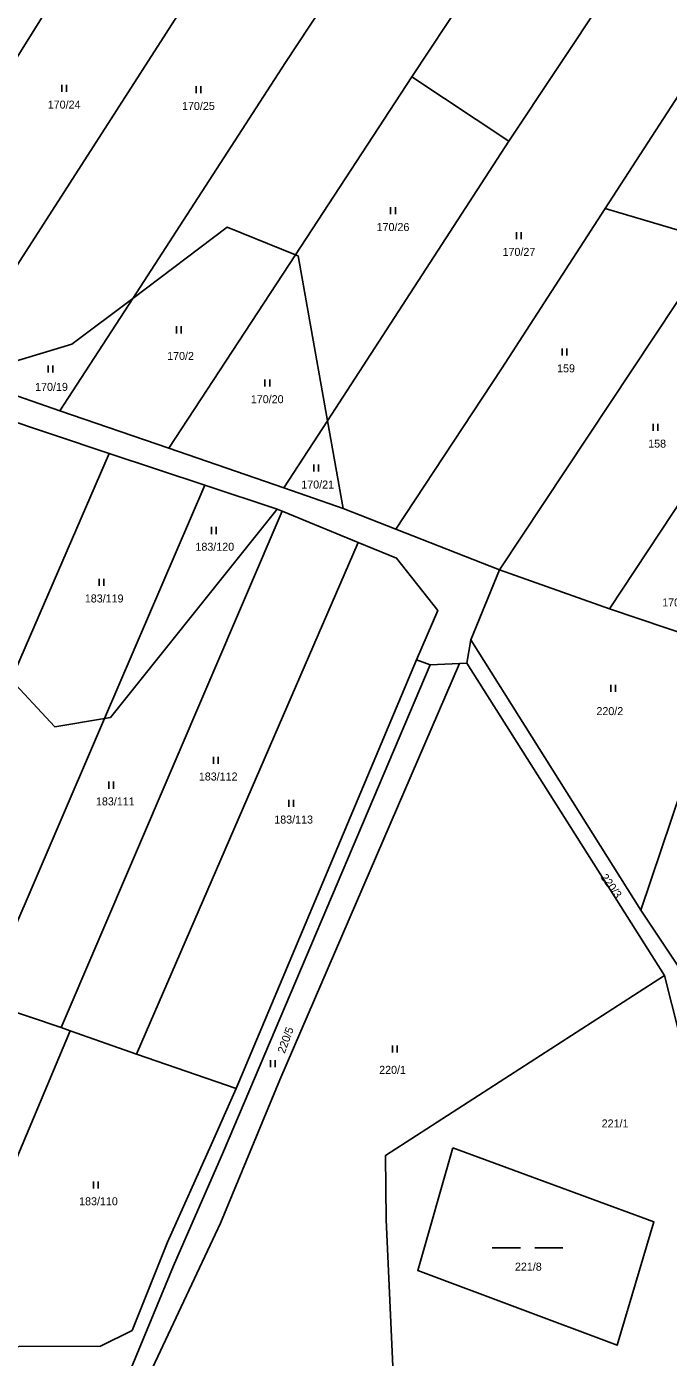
# Model space of a CAD drawing. Extents: x -7483133 to -743907, y -11317770 to -1129777.
# Drawn here: x -746732.1 to -746595.8, y -1132078.7 to -1131796 of the extents above; entities that cross this region are included whole.
import ezdxf

# ---------------------------------------------------------------- set-up
doc = ezdxf.new("R2010")
doc.units = 0
for name, color, linetype in [('Hranice parcel', 7, 'Continuous'), ('Parcelní čísla', 7, 'Continuous'), ('Značky kultur', 7, 'Continuous')]:
    doc.layers.add(name, color=color, linetype=linetype)

msp = doc.modelspace()

# ---------------------------------------------------------------- linework, layer by layer
at = {"layer": 'Hranice parcel'}
for p, q in [((-746650.27, -1131806.65), (-746573.28, -1131689.92)), ((-746748.73, -1131869.38), (-746669.36, -1131745.76)), ((-746629.7, -1131820.37), (-746604.57, -1131782.51)), ((-746721.99, -1131783.17), (-746771.37, -1131861.41)), ((-746584.14, -1131795.8), (-746609.27, -1131834.66)), ((-746675.01, -1131844.46), (-746650.27, -1131806.65)), ((-746650.27, -1131806.65), (-746629.7, -1131820.37)), ((-746668.22, -1131879.72), (-746629.7, -1131820.37)), ((-746585.55, -1131841.66), (-746609.27, -1131834.66)), ((-746701.91, -1131885.58), (-746675.01, -1131844.46)), ((-746674.43, -1131844.7), (-746675.01, -1131844.46)), ((-746668.22, -1131879.72), (-746674.43, -1131844.7)), ((-746588.71, -1131846.53), (-746631.67, -1131911.42)), ((-746709.56, -1131853.73), (-746725.01, -1131877.6)), ((-746709.56, -1131853.73), (-746722.47, -1131863.47)), ((-746722.47, -1131863.47), (-746745.63, -1131870.47)), ((-746725.01, -1131877.6), (-746745.63, -1131870.47)), ((-746742.92, -1131877.23), (-746714.58, -1131886.65)), ((-746725.01, -1131877.6), (-746701.91, -1131885.58)), ((-746677.5, -1131894.01), (-746668.22, -1131879.72)), ((-746664.92, -1131898.36), (-746668.22, -1131879.72)), ((-746735.41, -1131934.78), (-746714.58, -1131886.65)), ((-746714.58, -1131886.65), (-746694.29, -1131893.4)), ((-746677.5, -1131894.01), (-746701.91, -1131885.58)), ((-746588.82, -1131890.07), (-746608.35, -1131919.68)), ((-746715.55, -1131942.95), (-746694.29, -1131893.4)), ((-746694.29, -1131893.4), (-746678.87, -1131898.53)), ((-746664.92, -1131898.36), (-746677.5, -1131894.01)), ((-746678.87, -1131898.53), (-746714.31, -1131942.74)), ((-746678.87, -1131898.53), (-746677.85, -1131898.95)), ((-746653.72, -1131902.76), (-746664.92, -1131898.36)), ((-746724.79, -1132008.6), (-746677.85, -1131898.95)), ((-746677.85, -1131898.95), (-746661.7, -1131905.57)), ((-746631.67, -1131911.42), (-746653.72, -1131902.76)), ((-746708.8, -1132014.31), (-746661.7, -1131905.57)), ((-746637.77, -1131926.3), (-746631.67, -1131911.42)), ((-746608.35, -1131919.68), (-746631.67, -1131911.42)), ((-746638.63, -1131931.22), (-746637.77, -1131926.3)), ((-746637.77, -1131926.3), (-746601.69, -1131983.7)), ((-746649.31, -1131930.54), (-746687.61, -1132021.59)), ((-746646.39, -1131931.6), (-746649.31, -1131930.54)), ((-746646.39, -1131931.6), (-746640.16, -1131931.3)), ((-746640.16, -1131931.3), (-746638.63, -1131931.22)), ((-746596.68, -1131997.54), (-746638.63, -1131931.22)), ((-746726.13, -1131944.75), (-746735.41, -1131934.78)), ((-746741.34, -1132003.04), (-746715.55, -1131942.95)), ((-746715.55, -1131942.95), (-746726.13, -1131944.75)), ((-746714.31, -1131942.74), (-746715.55, -1131942.95)), ((-746593.75, -1131995.59), (-746601.69, -1131983.7)), ((-746724.79, -1132008.6), (-746741.34, -1132003.04)), ((-746722.82, -1132009.3), (-746724.79, -1132008.6)), ((-746751.09, -1132076.46), (-746722.82, -1132009.3)), ((-746708.8, -1132014.31), (-746722.82, -1132009.3)), ((-746687.61, -1132021.59), (-746708.8, -1132014.31))]:
    msp.add_line(p, q, dxfattribs=at)
for points in [[(-746648.61, -1131760.36), (-746677.14, -1131803.63), (-746709.56, -1131853.73)], [(-746609.27, -1131834.66), (-746631.27, -1131868.67), (-746653.72, -1131902.76)], [(-746709.56, -1131853.73), (-746689.5, -1131838.58), (-746675.01, -1131844.46)], [(-746661.7, -1131905.57), (-746653.56, -1131908.91), (-746644.8, -1131920.05), (-746649.31, -1131930.54)], [(-746576.43, -1131929.41), (-746584.22, -1131927.79), (-746608.35, -1131919.68)], [(-746601.69, -1131983.7), (-746593.05, -1131958.05), (-746576.43, -1131929.41)], [(-746709.89, -1132080.97), (-746700.88, -1132059.24), (-746690.31, -1132034.95), (-746646.39, -1131931.6)], [(-746640.16, -1131931.3), (-746678.35, -1132019.74), (-746690.91, -1132050.15), (-746705.38, -1132080.91)], [(-746674.91, -1132092.97), (-746654.17, -1132083.68), (-746655.72, -1132049.5), (-746655.89, -1132035.79), (-746596.68, -1131997.54)], [(-746596.68, -1131997.54), (-746590.52, -1132021.94), (-746591.81, -1132067.9), (-746587.84, -1132082.41), (-746585.09, -1132088.73)], [(-746687.61, -1132021.59), (-746692.88, -1132033.52), (-746702.16, -1132054.24), (-746709.72, -1132073.01), (-746716.38, -1132076.31), (-746751.09, -1132076.46)], [(-746641.62, -1132034.15), (-746598.91, -1132049.91), (-746606.74, -1132076.1), (-746649.06, -1132060.2), (-746641.62, -1132034.15)]]:
    msp.add_lwpolyline(points, dxfattribs=at)
at = {"layer": 'Značky kultur'}
for p, q in [((-746724.63, -1131809.87), (-746724.63, -1131808.37)), ((-746723.63, -1131809.87), (-746723.63, -1131808.37)), ((-746696.09, -1131810.16), (-746696.09, -1131808.66)), ((-746695.09, -1131810.16), (-746695.09, -1131808.66)), ((-746654.8, -1131835.88), (-746654.8, -1131834.38)), ((-746653.8, -1131835.88), (-746653.8, -1131834.38)), ((-746628.1, -1131841.16), (-746628.1, -1131839.66)), ((-746627.1, -1131841.16), (-746627.1, -1131839.66)), ((-746700.27, -1131861.16), (-746700.27, -1131859.66)), ((-746699.27, -1131861.16), (-746699.27, -1131859.66)), ((-746618.41, -1131865.89), (-746618.41, -1131864.39)), ((-746617.41, -1131865.89), (-746617.41, -1131864.39)), ((-746727.51, -1131869.48), (-746727.51, -1131867.98)), ((-746726.51, -1131869.48), (-746726.51, -1131867.98)), ((-746681.49, -1131872.45), (-746681.49, -1131870.95)), ((-746680.49, -1131872.45), (-746680.49, -1131870.95)), ((-746599.05, -1131881.89), (-746599.05, -1131880.39)), ((-746598.05, -1131881.89), (-746598.05, -1131880.39)), ((-746671.14, -1131890.51), (-746671.14, -1131889.01)), ((-746670.14, -1131890.51), (-746670.14, -1131889.01)), ((-746692.84, -1131903.79), (-746692.84, -1131902.29)), ((-746691.84, -1131903.79), (-746691.84, -1131902.29)), ((-746716.72, -1131914.78), (-746716.72, -1131913.28)), ((-746715.72, -1131914.78), (-746715.72, -1131913.28)), ((-746608.04, -1131937.3), (-746608.04, -1131935.8)), ((-746607.04, -1131937.3), (-746607.04, -1131935.8)), ((-746692.45, -1131952.6), (-746692.45, -1131951.1)), ((-746691.45, -1131952.6), (-746691.45, -1131951.1)), ((-746714.66, -1131957.89), (-746714.66, -1131956.39)), ((-746713.66, -1131957.89), (-746713.66, -1131956.39)), ((-746676.42, -1131961.74), (-746676.42, -1131960.24)), ((-746675.42, -1131961.74), (-746675.42, -1131960.24)), ((-746654.44, -1132013.92), (-746654.44, -1132012.42)), ((-746653.44, -1132013.92), (-746653.44, -1132012.42)), ((-746680.32, -1132017.05), (-746680.32, -1132015.55)), ((-746679.32, -1132017.05), (-746679.32, -1132015.55)), ((-746717.91, -1132042.82), (-746717.91, -1132041.32)), ((-746716.91, -1132042.82), (-746716.91, -1132041.32)), ((-746633.22, -1132055.42), (-746627.22, -1132055.42)), ((-746624.22, -1132055.42), (-746618.22, -1132055.42))]:
    msp.add_line(p, q, dxfattribs=at)

# ---------------------------------------------------------------- texts
at = {"layer": 'Parcelní čísla'}
for s, p in [('170/24', (-746727.61, -1131813.42)), ('170/25', (-746699.1, -1131813.71)), ('170/26', (-746657.78, -1131839.43)), ('170/27', (-746631.04, -1131844.71)), ('170/2', (-746702.26, -1131866.82)), ('159', (-746619.46, -1131869.44)), ('170/19', (-746730.29, -1131873.38)), ('170/20', (-746684.49, -1131876)), ('158', (-746600.12, -1131885.44)), ('170/21', (-746673.77, -1131894.13)), ('183/120', (-746696.25, -1131907.34)), ('183/119', (-746719.74, -1131918.33)), ('170/11', (-746597.15, -1131919.17)), ('220/2', (-746611.11, -1131942.26)), ('183/112', (-746695.53, -1131956.15)), ('183/111', (-746717.37, -1131961.44)), ('183/113', (-746679.51, -1131965.29)), ('220/1', (-746657.24, -1132018.46)), ('221/1', (-746610, -1132029.85)), ('183/110', (-746720.95, -1132046.37)), ('221/8', (-746628.41, -1132060.27))]:
    msp.add_text(s, height=1.7, dxfattribs=at).set_placement(p)
for s, rotation, p in [('220/3', 306, (-746610.31, -1131976.73)), ('220/5', 70, (-746677.3, -1132014.24))]:
    msp.add_text(s, height=1.7, rotation=rotation, dxfattribs=at).set_placement(p)

doc.saveas('drawing.dxf')
